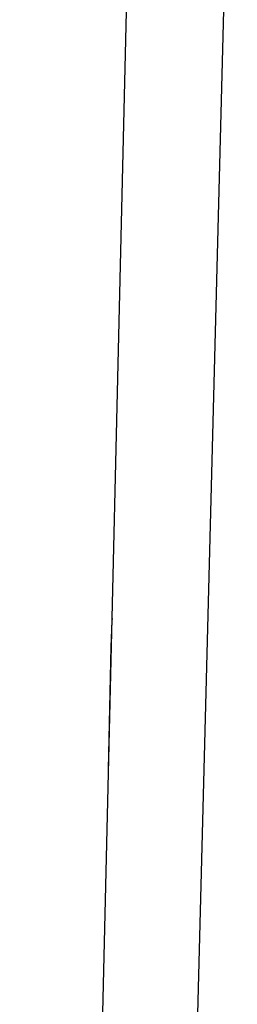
# Model space of a CAD drawing. Header units: inches. Extents: x 170 to 288, y 234 to 248.
# Tile 408 of 480: x 256.37611 to 256.38079, y 243.98936 to 244.01048. Entities that reach past the tile are written whole.
import ezdxf

# ---------------------------------------------------------------- set-up
doc = ezdxf.new("R2010")
doc.units = ezdxf.units.IN
doc.header["$LTSCALE"] = 0.25
doc.header["$MEASUREMENT"] = 0
doc.layers.add('STANDARD Z GUIDE MOTOR RH', color=7, linetype='Continuous')

msp = doc.modelspace()

# ---------------------------------------------------------------- linework, layer by layer
at = {"layer": 'STANDARD Z GUIDE MOTOR RH'}
for p, q in [((256.376112, 243.914155), (256.378684, 244.022257)), ((256.380787, 244.022284), (256.378004, 243.914163)), ((256.378094, 243.997576), (256.378073, 243.99703)), ((256.378098, 243.997633), (256.378094, 243.997576)), ((256.378073, 243.99703), (256.378015, 243.994406))]:
    msp.add_line(p, q, dxfattribs=at)

doc.saveas('drawing.dxf')
